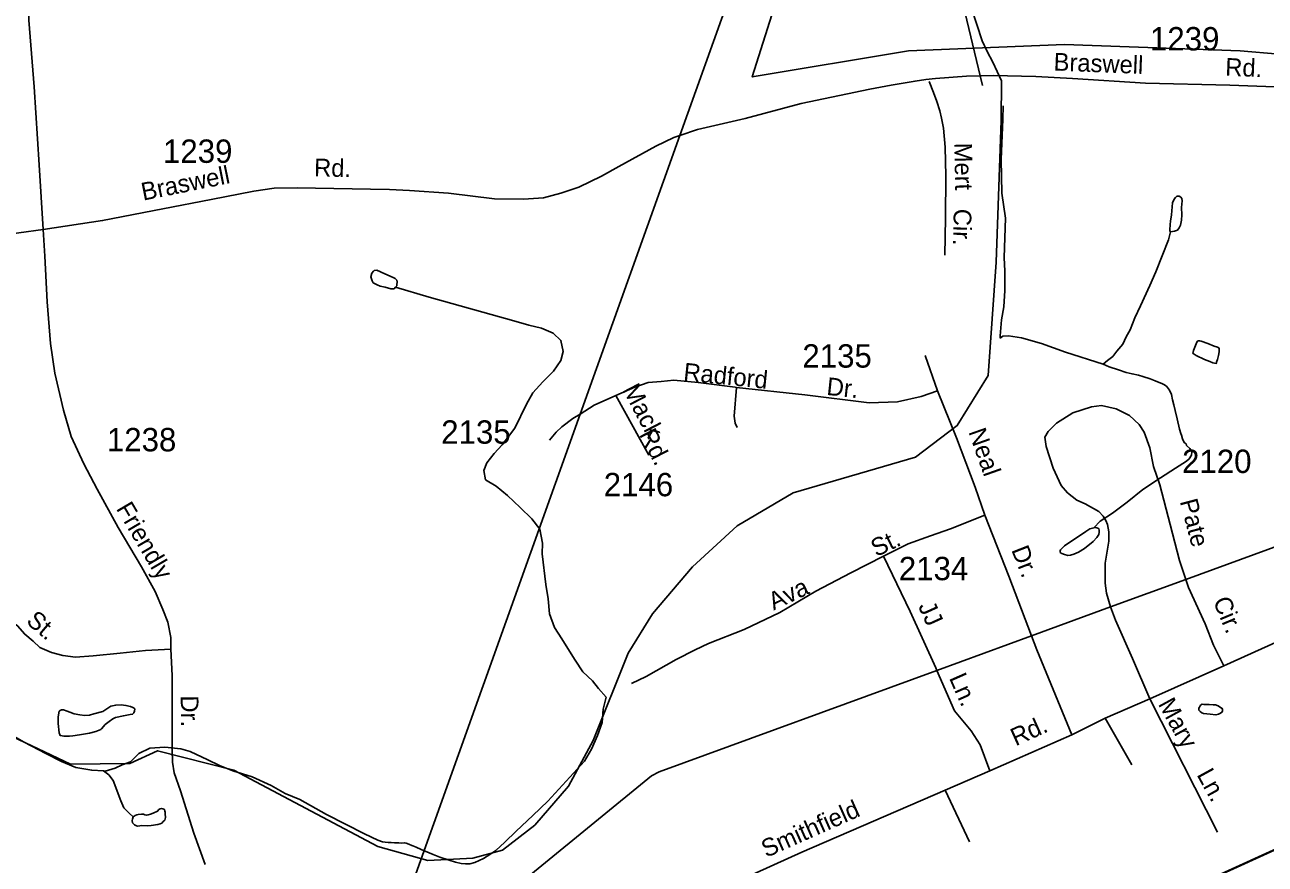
# Model space of a CAD drawing. Extents: x 2260773 to 2342389, y 552869 to 618546.
# Drawn here: x 2270356 to 2276996, y 598746 to 603238 of the extents above; entities that cross this region are included whole.
import ezdxf

# ---------------------------------------------------------------- set-up
doc = ezdxf.new("R2010")
doc.units = 0
for name, color, linetype in [('Exist Boundary Political Urban Extension UEB', 7, 'Continuous'), ('Exist Hydrographic Creek Single Shore', 7, 'Continuous'), ('Exist Hydrographic Misc Water Feature', 7, 'Continuous'), ('Exist Railroad Siding', 7, 'Continuous'), ('Exist Road Non-System Type 51', 7, 'Continuous'), ('Exist Road Non-System Type 51 Label', 7, 'Continuous'), ('Exist Road Secondary Type 51 Attributed', 7, 'Continuous'), ('Exist Road Secondary Type 51 Label', 7, 'Continuous'), ('Exist Road Secondary Type 51 Number Label', 7, 'Continuous'), ('Exist Utilities Electrical Transmission Line', 7, 'Continuous')]:
    doc.layers.add(name, color=color, linetype=linetype)

msp = doc.modelspace()

# ---------------------------------------------------------------- linework, layer by layer
at = {"layer": 'Exist Boundary Political Urban Extension UEB'}
msp.add_lwpolyline([(2274612.6, 604103.2), (2274250.5, 602959.8), (2275086.3, 603099.1), (2275922.1, 603133.9), (2276862.4, 603099.1), (2277280.3, 603064.3), (2277479.7, 603141)], dxfattribs=at)
at = {"layer": 'Exist Hydrographic Creek Single Shore'}
for points in [[(2275482.5, 602914), (2275367.6, 603398.5), (2275023.5, 604563.1), (2274947.7, 604653.2), (2274904.6, 604854.2), (2274802.5, 605059.5), (2274800.7, 605269.5), (2274932.5, 605453.7), (2275188.6, 605665), (2275493.5, 605990.1), (2275598.7, 606128.4), (2275699.6, 606261.3), (2275813.6, 606485.4), (2275951.6, 606863), (2276114.1, 607114.1), (2276154, 607168.5), (2276008.9, 607270.2), (2276088.7, 607411.7), (2276204.8, 607593.2), (2276424.7, 607906.1)], [(2269906.5, 599609.7), (2270600.6, 599280.8), (2270917.6, 599284.2), (2271066.4, 599353.3), (2271475.5, 599249.9), (2272245.5, 598840.8), (2272513.5, 598766.4), (2272754.6, 598778), (2272912.5, 598820.7), (2273085.6, 598954.9), (2273267.5, 599164.4), (2273398.5, 599407.7), (2273585.5, 599876.2), (2273716.5, 600086.7), (2273930.6, 600338.2), (2274170.5, 600556.3), (2274468.7, 600734), (2275124.6, 600924), (2275347.5, 601093.3), (2275512.6, 601362.2), (2275556.7, 601968), (2275582.9, 602726.1), (2275584.4, 602938.3)]]:
    msp.add_lwpolyline(points, dxfattribs=at)
at = {"layer": 'Exist Hydrographic Misc Water Feature'}
for points in [[(2275297.1, 603807.6), (2275297.1, 603797.5), (2275323.9, 603725.8), (2275358.8, 603624.4), (2275416.4, 603436.9), (2275421.8, 603333), (2275452.5, 603239.2), (2275481, 603153.4), (2275507.7, 603095.9), (2275538, 603038.2), (2275584.4, 602938.3)], [(2275594.5, 602805.6), (2275591.3, 602732.9), (2275582.9, 602516.7), (2275587, 602336.9), (2275606.1, 602203.5), (2275598.3, 601993.3), (2275602.4, 601919.3), (2275601.8, 601815.6), (2275596.9, 601729.5), (2275585.2, 601659.5), (2275578, 601573.4), (2275578.2, 601561.2)], [(2276490.1, 602129.9), (2276510.4, 602133.7), (2276526.2, 602139.8), (2276536.4, 602152.1), (2276542.2, 602166.2), (2276547.7, 602192.1), (2276549.3, 602222.3), (2276549.1, 602260.1), (2276552.6, 602296), (2276550.4, 602308.1), (2276544.4, 602315.9), (2276536.6, 602321.9), (2276524.1, 602321.8), (2276516.5, 602314), (2276508.3, 602305.9), (2276500.7, 602285.6), (2276499.3, 602263.5), (2276495.2, 602221.9), (2276489.5, 602187.5), (2276487.8, 602169.5), (2276486.2, 602141.8), (2276486, 602135.8), (2276490.1, 602129.9)], [(2276490.1, 602129.9), (2276478.4, 602087.4), (2276445.4, 602001.5), (2276410.5, 601917.2), (2276378.9, 601842.8), (2276328.3, 601734.5), (2276298.4, 601670.1), (2276273.3, 601606.1), (2276251.6, 601567.6), (2276234.2, 601529.7), (2276202.4, 601491.5), (2276180.7, 601463.1), (2276152.8, 601441), (2276129.4, 601422.6)], [(2272341.3, 601834.9), (2272333.3, 601824.7), (2272315.4, 601824.6), (2272285.1, 601834), (2272257.6, 601839.8), (2272241.6, 601845.9), (2272220.9, 601857.5), (2272214.9, 601867.7), (2272208.8, 601889.3), (2272214.7, 601909.5), (2272222.3, 601919.7), (2272226.4, 601923.6), (2272240.4, 601925.5), (2272282.6, 601906.2), (2272328.7, 601886.7), (2272338.8, 601880.7), (2272346.8, 601870.9), (2272348.8, 601862.9), (2272347, 601846.6), (2272347.4, 601840.8), (2272341.3, 601834.9)], [(2272341.3, 601834.9), (2272521.3, 601780.5), (2272974.7, 601654.6), (2273054.6, 601631.7), (2273122.7, 601614.1), (2273185.3, 601588.9), (2273225.9, 601549.1), (2273237.9, 601489.3), (2273226.5, 601441.1), (2273187.1, 601385), (2273129.5, 601328.4), (2273076.6, 601267.9), (2273041.1, 601207.5), (2272980.2, 601079.2), (2272910.9, 600990.7), (2272869.3, 600944.2), (2272829.9, 600893.8), (2272814.1, 600853.6), (2272822.9, 600803.6), (2272879.1, 600768.4), (2272939.8, 600719.1), (2273008.3, 600655.6), (2273070.6, 600594.3), (2273113.3, 600538.4), (2273127.8, 600464.9), (2273126.6, 600406.6), (2273145.7, 600243.2), (2273158.6, 600165.4), (2273165.4, 600085.3), (2273192, 600013.6), (2273230.8, 599952.2), (2273263.4, 599900.2), (2273301.5, 599838.9), (2273344.2, 599775.3), (2273394.8, 599727.5), (2273427, 599686.1), (2273469, 599640.5)], [(2276129.4, 601422.6), (2275926.6, 601486.8), (2275798.4, 601533.3), (2275691.8, 601562.3), (2275621.9, 601573.7), (2275592.2, 601571.7), (2275578.2, 601561.2)], [(2276689.8, 601532), (2276653.9, 601545.5), (2276645.7, 601547.6), (2276639.8, 601547.3), (2276633.8, 601545.3), (2276629.9, 601539.4), (2276611.9, 601495.1), (2276610.6, 601487.2), (2276608.6, 601483), (2276610.4, 601479.1), (2276626.2, 601469.4), (2276670.7, 601447.7), (2276700.7, 601435.9), (2276716.7, 601430.2), (2276734.7, 601426.3), (2276738.4, 601438.3), (2276740.6, 601446.5), (2276746.4, 601468.3), (2276750.1, 601488.5), (2276750.1, 601500.6), (2276749.7, 601508.4), (2276741.9, 601512.4), (2276723.6, 601518.4), (2276689.8, 601532)], [(2276079.6, 600546.9), (2276113.4, 600581.1), (2276178.6, 600625.6), (2276258, 600684.2), (2276341.4, 600751.1), (2276436.4, 600813.9), (2276516.3, 600864.7), (2276575.8, 600903.2), (2276589.7, 600915.3), (2276601.6, 600935.4), (2276603.3, 600953.4), (2276593, 600971.1), (2276575.4, 600987.2), (2276572.9, 600995.3), (2276562.7, 601002.9), (2276554.5, 601022.8), (2276548.5, 601042.7), (2276544.2, 601050.7), (2276538.1, 601074.7), (2276525.8, 601130.5), (2276515.1, 601174.3), (2276506.9, 601204.3), (2276500.5, 601232), (2276494.6, 601260.1), (2276484.5, 601283.9), (2276474.1, 601298.1), (2276468.3, 601303.8), (2276453.8, 601313.7), (2276446, 601317.7), (2276407.6, 601333.2), (2276380, 601343.1), (2276341.4, 601356.6), (2276317.8, 601362.6), (2276283.8, 601370.1), (2276251.4, 601377.8), (2276211.2, 601391.6), (2276161.4, 601408.8), (2276129.4, 601422.6)], [(2276079.6, 600546.9), (2276087.6, 600548.9), (2276095.3, 600546.9), (2276101.3, 600544.8), (2276105.4, 600541), (2276107.9, 600532.9), (2276107.4, 600522.8), (2276105.8, 600510.9), (2276095.6, 600495), (2276076.1, 600472.7), (2276028.9, 600436.1), (2275996.5, 600415.8), (2275972.7, 600405.6), (2275954.7, 600399.4), (2275940.7, 600397.4), (2275917, 600405.1), (2275904.9, 600411), (2275899.1, 600415.1), (2275898.7, 600422.8), (2275900.5, 600429.1), (2275922.3, 600449.3), (2275972.1, 600483.5), (2276001.8, 600503.8), (2276035.7, 600526.3), (2276057.6, 600540.4), (2276071.6, 600544.4), (2276079.6, 600546.9)], [(2273469, 599640.5), (2273452, 599576.1), (2273446.5, 599504.4), (2273421.1, 599434), (2273390.1, 599362), (2273352.6, 599297.5), (2273156.7, 599083.7), (2273075.5, 599007.1), (2272986.1, 598922.5), (2272925, 598863.9), (2272877.3, 598819.2), (2272845.5, 598797.2), (2272811.9, 598776.8), (2272766.1, 598754.5), (2272737.8, 598748.2), (2272716.1, 598747.8), (2272692.3, 598749.8), (2272662, 598757.2), (2272627.9, 598767.2), (2272577.7, 598784.5), (2272541.8, 598798.4), (2272499.6, 598815.7), (2272477.4, 598825.5), (2272451.4, 598837.2), (2272433.1, 598845.2), (2272427.4, 598846.9), (2272411.4, 598852.9), (2272397, 598858.8), (2272389.4, 598860.7), (2272371.6, 598858.6), (2272357.5, 598860.2), (2272335.3, 598860.4), (2272317.3, 598861.8), (2272301.3, 598861.8), (2272285.3, 598863.8), (2272271.1, 598865.6), (2272245.1, 598875.2), (2272175, 598908.4), (2271971.8, 599012.9), (2271829.2, 599093.2), (2271749.1, 599124.7), (2271675, 599167.9), (2271572.5, 599213), (2271470, 599245.8), (2271397.8, 599275), (2271335.7, 599304.6), (2271241.2, 599349.7), (2271191.1, 599363.3), (2271105.2, 599372.2), (2271025.2, 599367.6), (2270965.8, 599338.9), (2270922.3, 599294.8), (2270877.8, 599278.3), (2270840.3, 599260), (2270786.6, 599243.4), (2270776.7, 599245.3)], [(2270649, 599438.1), (2270702.7, 599446.6), (2270736.7, 599456.9), (2270762.6, 599467.2), (2270766.3, 599471.2), (2270786.6, 599493.2), (2270807.9, 599509.4), (2270827.8, 599523.5), (2270841.9, 599531.9), (2270883.5, 599540.3), (2270919.4, 599546.6), (2270933.4, 599548.6), (2270939.5, 599556.6), (2270943.4, 599564.9), (2270945.3, 599576.8), (2270941.4, 599580.6), (2270933.6, 599584.6), (2270921.3, 599590.5), (2270897.1, 599596.2), (2270871, 599598.1), (2270842.9, 599597.9), (2270817.3, 599591.6), (2270773.4, 599563.3), (2270725.4, 599550.7), (2270701.9, 599544.5), (2270677.7, 599542), (2270650, 599545.8), (2270619.8, 599551.6), (2270597.3, 599559.4), (2270583.3, 599565.2), (2270563.5, 599573.1), (2270551.6, 599572.9), (2270545.8, 599568.9), (2270539.7, 599564.9), (2270534.1, 599534.9), (2270534.1, 599498.8), (2270540.7, 599448.7), (2270544.8, 599435.2), (2270566.5, 599431.1), (2270594.6, 599431.3), (2270613.1, 599433.8), (2270649, 599438.1)], [(2276744.1, 599593.5), (2276730.2, 599599.2), (2276717.9, 599599.1), (2276696.2, 599601.1), (2276668.1, 599600.9), (2276658.2, 599602.8), (2276650.2, 599596.6), (2276644.1, 599586.6), (2276642, 599580.4), (2276640.4, 599570.5), (2276644.5, 599566.7), (2276648.4, 599562.4), (2276656.4, 599556.8), (2276666.4, 599552.9), (2276702.7, 599549), (2276732.7, 599545.3), (2276746.6, 599549.3), (2276756.6, 599553.5), (2276764.4, 599559.6), (2276768.3, 599565.5), (2276768.1, 599573.6), (2276766.1, 599579.6), (2276752.1, 599587.4), (2276744.1, 599593.5)], [(2270776.7, 599245.3), (2270714.8, 599248.6), (2270628.5, 599264), (2270552.6, 599295.3), (2270467.9, 599338.5), (2270353.1, 599399.2), (2270289.3, 599434.8), (2270232.7, 599457.9)], [(2270936.6, 598999), (2270914.5, 599018.5), (2270886.2, 599048.3), (2270870.2, 599084.4), (2270828.8, 599193.6), (2270806.6, 599223.8), (2270776.7, 599245.3)], [(2270936.6, 598999), (2270932.5, 598987), (2270931.1, 598980.7), (2270933.2, 598967), (2270943, 598957), (2270953.5, 598951), (2270961.1, 598949), (2270983.2, 598953.4), (2271012.9, 598951.8), (2271033, 598954), (2271068.9, 598958.3), (2271081, 598962.2), (2271089, 598966.3), (2271096.8, 598974.4), (2271104.8, 598982.5), (2271108.9, 598996.5), (2271108.3, 599016.4), (2271106.6, 599024.4), (2271106, 599030.6), (2271104.4, 599038.5), (2271094.3, 599042.5), (2271088.4, 599044.2), (2271080.4, 599042.2), (2271074.2, 599038.2), (2271066.4, 599030.1), (2271042.7, 599019.9), (2271028.5, 599013.9), (2271016.6, 599009.6), (2271008.6, 599007.6), (2270998.4, 599009.5), (2270990.6, 599013.5), (2270980.3, 599013.5), (2270962.5, 599011.3), (2270956.5, 599011), (2270946.5, 599007.2), (2270936.6, 598999)]]:
    msp.add_lwpolyline(points, dxfattribs=at)
at = {"layer": 'Exist Railroad Siding'}
for points in [[(2277967.2, 599240.3), (2273765.5, 597327.8), (2273670, 597270.9), (2273652.9, 597262.8)], [(2277960.6, 599240.8), (2273759, 597328.3)]]:
    msp.add_lwpolyline(points, dxfattribs=at)
at = {"layer": 'Exist Road Non-System Type 51'}
for p, q in [((2276740.3, 598917.5), (2276378.7, 599631.7)), ((2276282.4, 599277.9), (2276139.4, 599527)), ((2275413.1, 598866.4), (2275283.8, 599141.6))]:
    msp.add_line(p, q, dxfattribs=at)
for points in [[(2275197.3, 602934.9), (2275219.9, 602877), (2275238.2, 602827.3), (2275254.8, 602777.5), (2275263.1, 602739.6), (2275273.6, 602685.8), (2275282.7, 602583.8), (2275286, 602430), (2275284.2, 602204.1), (2275281.9, 602006.1)], [(2270453.5, 602142.7), (2269800.7, 602054.6), (2269732.7, 602042), (2269690.9, 602023.7), (2269675, 602009.4), (2269665.3, 601991.4), (2269663.6, 601967.4), (2269653.8, 601937.2), (2269638, 601909.2), (2269618.4, 601887), (2269604.7, 601850.9), (2269585, 601826.7), (2269565.3, 601784.5)], [(2274166.9, 601297.6), (2274153.1, 601143), (2274158.6, 601107.2), (2274169.6, 601082.4)], [(2275495.6, 600614.4), (2275311.3, 600540.1), (2275204, 600504.3), (2275085.7, 600460.3), (2274953.6, 600394.2)], [(2274953.6, 600394.2), (2274777.6, 600306.1), (2274590.5, 600207), (2274397.9, 600092.8), (2274206.9, 600002), (2274016.2, 599926.4), (2273944.3, 599893), (2273842.4, 599842.3), (2273682.4, 599749.9), (2273603.2, 599712.3)], [(2274953.6, 600394.2), (2275095.2, 600099.2), (2275232.9, 599796.1), (2275238.4, 599783.5)], [(2271138.2, 599896.2), (2271002.3, 599889), (2270866.5, 599875.7), (2270722.8, 599860.5), (2270626.9, 599853.6), (2270558.9, 599862.8), (2270498.7, 599878.2), (2270436.4, 599905.7), (2270400.1, 599939.4), (2270355.9, 599976.9), (2270317.5, 600022.4), (2270265.2, 600058.1), (2270204.8, 600087.5), (2270152.8, 600097), (2269958.7, 600127.1), (2269844.5, 600146), (2269758.5, 600163.1), (2269708.4, 600174.8), (2269682.3, 600172.5)], [(2275238.4, 599783.5), (2275333.8, 599567.2), (2275421.5, 599459), (2275470.6, 599385.4), (2275523.1, 599244.9)]]:
    msp.add_lwpolyline(points, dxfattribs=at)
at = {"layer": 'Exist Road Secondary Type 51 Attributed'}
for p, q in [((2275242.5, 601279.2), (2275176.5, 601469.2)), ((2273520.3, 601254.5), (2273696.4, 600935.1)), ((2276774.9, 599806.9), (2276378.7, 599631.7))]:
    msp.add_line(p, q, dxfattribs=at)
for points in [[(2270847.8, 604500.4), (2270744.5, 604346.2), (2270622.4, 604163.2), (2270543.9, 604036.2), (2270485.2, 603904.2), (2270387.5, 603606), (2270368, 603520.4), (2270371.4, 603437.3), (2270376.8, 603263.5), (2270406.4, 602905.8), (2270432.3, 602488.2), (2270453.5, 602142.7)], [(2270453.5, 602142.7), (2270772.1, 602191), (2271095, 602253.8), (2271352.9, 602303.2), (2271581.7, 602348), (2271691.6, 602363.7), (2271814.9, 602366), (2272207.3, 602359.2), (2272308.3, 602357), (2272415.9, 602352.5), (2272624.4, 602336.9), (2272870.7, 602307.3), (2273026.6, 602304.8), (2273132.5, 602311.8), (2273226.1, 602336.7), (2273321.8, 602369.6), (2273443.1, 602428.7), (2273536.5, 602479.6), (2273734.5, 602588.1), (2273831, 602635.2), (2273862.4, 602645.9), (2273956.6, 602677.9), (2274212.2, 602736.2), (2274513, 602816.4), (2274879.9, 602893.9), (2274993.8, 602915), (2275122.5, 602936.8), (2275180, 602945.9), (2275231.5, 602951.9), (2275398.1, 602964.1), (2275540.5, 602967.1), (2275767.7, 602961), (2275964.6, 602951.9), (2276354.8, 602925.7), (2276806.6, 602916), (2277096.5, 602904.7)], [(2270453.5, 602142.7), (2270462.8, 602000.8), (2270475, 601755), (2270493.1, 601533.3), (2270516.6, 601373.7), (2270562.4, 601176.3), (2270603.7, 601034.7), (2270671.2, 600889.5), (2270742.9, 600752.7), (2270855.1, 600548.5), (2270981.2, 600337.9), (2271054.5, 600205.9), (2271095, 600108.7), (2271121.9, 600041.4), (2271137.7, 599960.2), (2271138.2, 599896.2), (2271145.5, 599756.5), (2271144.1, 599478.6), (2271145.3, 599358.7), (2271145.9, 599292.7), (2271156.3, 599234.9), (2271189.4, 599139.2), (2271261.3, 598912.1), (2271321.5, 598744.4)], [(2275242.5, 601279.2), (2275154.5, 601249), (2275027.9, 601221.4), (2274876.6, 601215.9), (2274532.7, 601257.2), (2274166.9, 601297.6), (2274158.6, 601298.5), (2273960.5, 601323.3), (2273831.2, 601337), (2273762.4, 601328.8), (2273693.6, 601323.3), (2273622.1, 601298.5), (2273520.3, 601254.5)], [(2273520.3, 601254.5), (2273404.8, 601202.2), (2273329.1, 601155.3), (2273289.2, 601130.6), (2273231.5, 601086.5), (2273201.2, 601059), (2273165.4, 601015)], [(2275960.5, 599437.6), (2275773.5, 599893.2), (2275745, 599968.5), (2275624.9, 600286.8), (2275495.6, 600614.4), (2275443.3, 600764.5), (2275344.3, 601028.7), (2275242.5, 601279.2)], [(2275966, 601161.3), (2275879.8, 601106.3), (2275834, 601062.2), (2275817.5, 601031), (2275823, 600981.5), (2275861.5, 600865.8), (2275903.7, 600772.3), (2275938.5, 600733.7), (2275988.1, 600695.2), (2276032.1, 600675), (2276105.4, 600632.8), (2276128.6, 600608.7), (2276144, 600585.1), (2276153.1, 600563.5), (2276158.6, 600525), (2276158.6, 600475.4), (2276139.4, 600357), (2276139.4, 600249.7), (2276147.6, 600197.4), (2276167.7, 600122.8), (2276167.8, 600122.6), (2276194.4, 600051.5), (2276285.2, 599847.8), (2276378.7, 599631.7)], [(2276774.9, 599806.9), (2276719.8, 599918.9), (2276675.8, 600032.7), (2276586, 600227.2), (2276571.8, 600270.3), (2276538.3, 600372.2), (2276486.9, 600564.9), (2276431.9, 600775.9), (2276398.9, 600875), (2276378.7, 600974.1), (2276349.4, 601058.5), (2276321.9, 601098.9), (2276270.5, 601146.6), (2276199, 601183.3), (2276120.1, 601201.7), (2276066.9, 601194.4), (2275966, 601161.3)], [(2279144.7, 600873.3), (2278882.7, 600759.4), (2276774.9, 599806.9)], [(2276378.7, 599631.7), (2276139.4, 599527), (2275960.5, 599437.6)], [(2275960.5, 599437.6), (2275523.1, 599244.9), (2275283.8, 599141.6), (2274516.6, 598810.6), (2273387.9, 598300.3), (2272465.2, 597900.8), (2272111.2, 597742.7), (2271778.3, 597594.1)]]:
    msp.add_lwpolyline(points, dxfattribs=at)
at = {"layer": 'Exist Utilities Electrical Transmission Line'}
for p, q in [((2274387.3, 604113.2), (2273862.4, 602645.9)), ((2273862.4, 602645.9), (2273329.1, 601155.3)), ((2273329.1, 601155.3), (2272240.3, 598111.7)), ((2276571.8, 600270.3), (2276167.7, 600122.8)), ((2276167.7, 600122.8), (2275745, 599968.5)), ((2275745, 599968.5), (2275238.4, 599783.5))]:
    msp.add_line(p, q, dxfattribs=at)
for points in [[(2278949.7, 601244.2), (2278492, 600974.8), (2278434.3, 600950.4), (2276571.8, 600270.3)], [(2275238.4, 599783.5), (2273752.9, 599241.1), (2273711.2, 599218.8), (2272477.3, 598211.8), (2272401.6, 598179.2), (2272240.3, 598111.7)]]:
    msp.add_lwpolyline(points, dxfattribs=at)

# ---------------------------------------------------------------- texts
at = {"layer": 'Exist Road Non-System Type 51 Label'}
for s, rotation, p in [('Mert', 271.22938, (2275331.5, 602606.3)), ('Cir.', 268.70454, (2275329.4, 602254.7)), ('St.', 25.80089, (2274914.3, 600388.8)), ('Ava', 25.41229, (2274365, 600103)), ('St.', 319.68785, (2270358.1, 600039.5)), ('JJ', 294.42415, (2275136.7, 600126.9)), ('Ln.', 293.79433, (2275302.7, 599743.3)), ('Mary', 298.68453, (2276421, 599603.7)), ('Ln.', 298.68453, (2276627.8, 599225.7))]:
    msp.add_text(s, height=95, rotation=rotation, dxfattribs=at).set_placement(p)
at = {"layer": 'Exist Road Secondary Type 51 Label'}
for s, rotation, p in [('Braswell', 357.80244, (2275862.5, 602993.8)), ('Rd.', 357.76794, (2276781.2, 602966.2)), ('Braswell', 11.43318, (2270989.5, 602297)), ('Rd.', 358.74669, (2271903.9, 602427.7)), ('Radford', 354.1896, (2273879, 601335.5)), ('Mack', 297.51824, (2273554.7, 601286.7)), ('Dr.', 354.01086, (2274645.3, 601258)), ('Rd.', 297.51824, (2273643, 601046.3)), ('Neal', 289.39909, (2275406.6, 601060.7)), ('Pate', 284.80062, (2276538.9, 600688.4)), ('Friendly', 300.4607, (2270842.6, 600649.6)), ('Dr.', 291.44203, (2275636.1, 600428.8)), ('Cir.', 292.71441, (2276715.5, 600154.9)), ('Dr.', 270.81353, (2271190.5, 599648.8)), ('Rd.', 24.33487, (2275660.6, 599376.8)), ('Smithfield', 24.00811, (2274325.4, 598779.4))]:
    msp.add_text(s, height=95, rotation=rotation, dxfattribs=at).set_placement(p)
at = {"layer": 'Exist Road Secondary Type 51 Number Label'}
for s, p in [('1239', (2276379.6, 603101.3)), ('1239', (2271095.7, 602499.6)), ('2135', (2274518.7, 601403.7)), ('2135', (2272585.2, 600996.4)), ('1238', (2270795.4, 600955.7)), ('2120', (2276551.4, 600839.7)), ('2146', (2273455.2, 600715.2)), ('2134', (2275035.1, 600266))]:
    msp.add_text(s, height=125, dxfattribs=at).set_placement(p)

doc.saveas('drawing.dxf')
